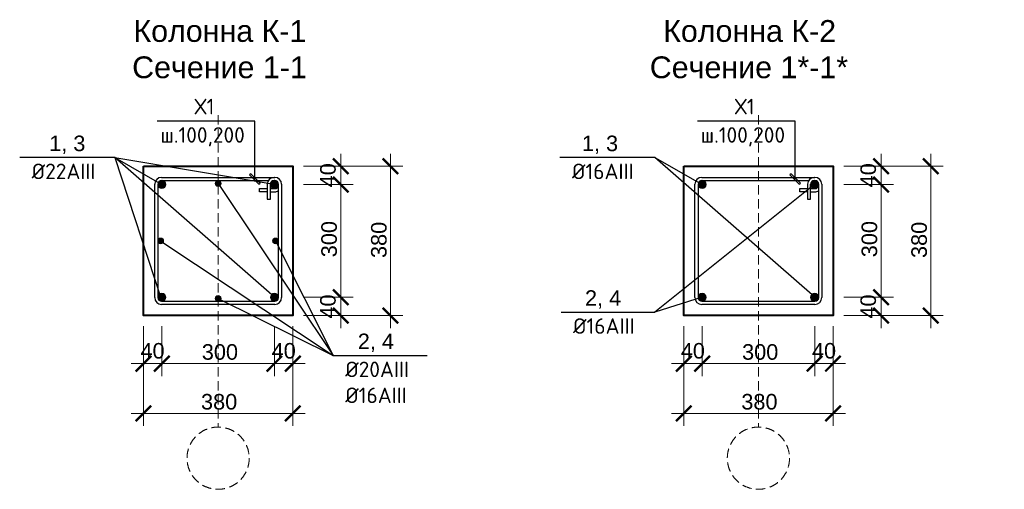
# Model space of a CAD drawing. Header units: millimetres. Extents: x 2063114 to 14983986, y -126020516 to 213791.
# Tile 529 of 656: x 2324423 to 2340257, y -449708 to -442162. Entities that reach past the tile are written whole.
import ezdxf

# ---------------------------------------------------------------- set-up
doc = ezdxf.new("R2010")
doc.units = ezdxf.units.MM
doc.linetypes.add('ACAD_ISO04W100', pattern=[30, 24, -3, 0, -3])
doc.linetypes.add('HIDDEN', pattern=[0.375, 0.25, -0.125])
doc.layers.add('2D-чертеж - Общий', color=7, linetype='Continuous')
doc.layers.add('оси', color=22, linetype='ACAD_ISO04W100', lineweight=13)
doc.layers.add('РАЗМЕР АР', color=150, linetype='Continuous', lineweight=20)
doc.styles.get("Standard").update_dxf_attribs({"font": 'arial.ttf'})

# ---------------------------------------------------------------- blocks, each defined once
blk = doc.blocks.new('_ArchTick')
at = {"color": 0, "linetype": 'ByBlock', "const_width": 0.15}
blk.add_lwpolyline([(-0.5, -0.5), (0.5, 0.5)], dxfattribs=at)

msp = doc.modelspace()

# ---------------------------------------------------------------- hatches: boundary and pattern name
at = {"lineweight": 15}
for color, points in [(3, [(2326774.17842, -444811.76443, 1), (2326644.17842, -444811.76443, 1)]), (1, [(2327567.37842, -444793.56443, -1), (2327660.97842, -444793.56443, -1)]), (3, [(2328454.17842, -444811.76443, -1), (2328584.17842, -444811.76443, -1)]), (3, [(2335462.31258, -444811.76443, 1), (2335332.31258, -444811.76443, 1)]), (3, [(2337142.31258, -444811.76443, -1), (2337272.31258, -444811.76443, -1)]), (1, [(2326644.17842, -445716.76436, -1), (2326737.77842, -445716.76436, -1)]), (1, [(2328490.57842, -445716.76436, -1), (2328584.17842, -445716.76436, -1)]), (3, [(2326774.17842, -446621.76443, -1), (2326644.17842, -446621.76443, -1)]), (1, [(2327567.37842, -446640.40852, -1), (2327660.97842, -446640.40852, -1)]), (3, [(2328454.17842, -446621.76443, 1), (2328584.17842, -446621.76443, 1)]), (3, [(2335462.31258, -446621.76443, -1), (2335332.31258, -446621.76443, -1)]), (3, [(2337142.31258, -446621.76443, 1), (2337272.31258, -446621.76443, 1)])]:
    msp.add_hatch(color=color, dxfattribs=at).paths.add_polyline_path(points)

# ---------------------------------------------------------------- linework, layer by layer
for p, q in [((2325951.25819, -444374.2605), (2326709.17842, -444811.76443)), ((2325951.25819, -444374.2605), (2326697.76183, -446647.00244)), ((2328519.17842, -446621.76443), (2325951.25819, -444374.2605)), ((2325951.25819, -444374.2605), (2328514.17842, -444806.76443)), ((2334639.39236, -444374.2605), (2335397.31258, -444811.76443)), ((2337207.31258, -446621.76443), (2334639.39236, -444374.2605)), ((2326594.17842, -446626.76443), (2326594.17842, -444806.76426)), ((2327614.17842, -444793.56443), (2329465.06785, -447555.80534)), ((2328634.17842, -444806.76426), (2328634.17842, -446626.76443)), ((2337212.31258, -444806.76443), (2334639.39236, -446859.59049)), ((2335282.31258, -446626.76443), (2335282.31258, -444806.76426)), ((2337322.31258, -444806.76426), (2337322.31258, -446626.76443)), ((2326694.37212, -445719.58131), (2329465.06785, -447555.80534)), ((2328537.37842, -445716.76436), (2329465.06785, -447555.80534)), ((2327614.17842, -446640.40852), (2329465.06785, -447555.80534)), ((2335397.31258, -446621.76443), (2334639.39236, -446859.59049)), ((2328524.17842, -446736.76443), (2326704.17842, -446736.76443)), ((2337212.31258, -446736.76443), (2335392.31258, -446736.76443)), ((2333128.94145, -446859.59049), (2334639.39236, -446859.59049)), ((2329465.06785, -447555.80534), (2330975.51876, -447555.80534))]:
    msp.add_line(p, q)
at = {"lineweight": 25}
for p, q in [((2328139.23142, -444636.1578), (2328118.01822, -444657.37101)), ((2328118.01822, -444657.37101), (2328268.01827, -444807.37105)), ((2328289.23147, -444786.15785), (2328139.23142, -444636.1578)), ((2336827.36559, -444636.1578), (2336806.15238, -444657.37101)), ((2336806.15238, -444657.37101), (2336956.15243, -444807.37105)), ((2336977.36563, -444786.15785), (2336827.36559, -444636.1578)), ((2328268.01827, -444807.37105), (2328289.23147, -444786.15785)), ((2336956.15243, -444807.37105), (2336977.36563, -444786.15785))]:
    msp.add_line(p, q, dxfattribs=at)
at = {"lineweight": 25, "extrusion": (0, 1, 0)}
for points, elevation in [([(-2328203.62485, 0), (-2326632.92612, 0)], -443792.72421), ([(-2336891.75901, 0), (-2335321.06028, 0)], -443792.72421), ([(-2325951.25819, 0), (-2324423.41728, 0)], -444374.2605), ([(-2334639.39236, 0), (-2333111.55145, 0)], -444374.2605)]:
    msp.add_lwpolyline(points, dxfattribs=dict(at, elevation=elevation))
at = {"lineweight": 25, "extrusion": (1, 0, 0)}
for elevation in [2328203.62485, 2336891.75901]:
    msp.add_lwpolyline([(-444721.76443, 0), (-443792.72421, 0)], dxfattribs=dict(at, elevation=elevation))
at = {"lineweight": 40, "ltscale": 100}
for points in [[(2326414.17842, -444516.76443), (2328814.17842, -444516.76443), (2328814.17842, -446916.76443), (2326414.17842, -446916.76443)], [(2335102.31258, -444516.76443), (2337502.31258, -444516.76443), (2337502.31258, -446916.76443), (2335102.31258, -446916.76443)]]:
    msp.add_lwpolyline(points, close=True, dxfattribs=at)
at = {"color": 3, "lineweight": 15}
for centre in [(2326709.17842, -444811.76443), (2328519.17842, -444811.76443), (2335397.31258, -444811.76443), (2337207.31258, -444811.76443), (2326709.17842, -446621.76443), (2328519.17842, -446621.76443), (2335397.31258, -446621.76443), (2337207.31258, -446621.76443)]:
    msp.add_circle(centre, 65, dxfattribs=at)
at = {"color": 1, "lineweight": 15}
for centre in [(2327614.17842, -444793.56443), (2326690.97842, -445716.76436), (2328537.37842, -445716.76436), (2327614.17842, -446640.40852)]:
    msp.add_circle(centre, 46.8, dxfattribs=at)
for centre, start, end in [((2326704.17842, -446626.76443), 180, 270), ((2328524.17842, -446626.76443), 270, 0), ((2335392.31258, -446626.76443), 180, 270), ((2337212.31258, -446626.76443), 270, 0)]:
    msp.add_arc(centre, 110, start, end)
at = {"layer": '2D-чертеж - Общий', "linetype": 'Continuous'}
for p, q in [((2326704.17825, -444696.76443), (2328524.17859, -444696.76443)), ((2326704.17842, -444746.76443), (2328421.98298, -444746.76443)), ((2326704.17842, -444746.76443), (2326714.17842, -444746.76443)), ((2328524.17842, -444746.76443), (2328514.17842, -444746.76443)), ((2335392.31241, -444696.76443), (2337212.31275, -444696.76443)), ((2335392.31258, -444746.76443), (2337110.11714, -444746.76443)), ((2335392.31258, -444746.76443), (2335402.31258, -444746.76443)), ((2337212.31258, -444746.76443), (2337202.31258, -444746.76443)), ((2326644.17842, -444806.7643), (2326644.17842, -446626.76443)), ((2328279.50711, -444926.76443), (2328279.50711, -444876.76443)), ((2328279.50711, -444876.76443), (2328404.17842, -444876.76443)), ((2328404.17842, -444806.76426), (2328404.17842, -445046.76443)), ((2328454.17842, -445046.76443), (2328454.17842, -444806.7643)), ((2328454.17842, -444876.76443), (2328524.17842, -444876.76443)), ((2328584.17842, -446626.76443), (2328584.17842, -444806.7643)), ((2335332.31258, -444806.7643), (2335332.31258, -446626.76443)), ((2336967.64127, -444926.76443), (2336967.64127, -444876.76443)), ((2336967.64127, -444876.76443), (2337092.31258, -444876.76443)), ((2337092.31258, -444806.76426), (2337092.31258, -445046.76443)), ((2337142.31258, -445046.76443), (2337142.31258, -444806.7643)), ((2337142.31258, -444876.76443), (2337212.31258, -444876.76443)), ((2337272.31258, -446626.76443), (2337272.31258, -444806.7643)), ((2328404.17842, -444926.76443), (2328279.50711, -444926.76443)), ((2328404.17842, -445046.76443), (2328454.17842, -445046.76443)), ((2328454.17842, -444926.76443), (2328524.17842, -444926.76443)), ((2337092.31258, -444926.76443), (2336967.64127, -444926.76443)), ((2337092.31258, -445046.76443), (2337142.31258, -445046.76443)), ((2337142.31258, -444926.76443), (2337212.31258, -444926.76443)), ((2326704.17842, -446686.76443), (2328524.17842, -446686.76443)), ((2335392.31258, -446686.76443), (2337212.31258, -446686.76443))]:
    msp.add_line(p, q, dxfattribs=at)
for centre, radius, start, end in [((2326704.17842, -444806.76443), 110, 90, 180), ((2326704.17842, -444806.76443), 60, 90, 180), ((2326704.17842, -444806.76443), 60, 90, 180), ((2326714.17842, -444806.76443), 60, 0, 90), ((2328514.17842, -444806.76443), 110, 90, 180), ((2328514.17842, -444806.76443), 60, 90, 180), ((2328524.17842, -444806.76443), 110, 0, 90), ((2328524.17842, -444806.76443), 60, 0, 90), ((2335392.31258, -444806.76443), 110, 90, 180), ((2335392.31258, -444806.76443), 60, 90, 180), ((2335392.31258, -444806.76443), 60, 90, 180), ((2335402.31258, -444806.76443), 60, 0, 90), ((2337202.31258, -444806.76443), 110, 90, 180), ((2337202.31258, -444806.76443), 60, 90, 180), ((2337212.31258, -444806.76443), 110, 0, 90), ((2337212.31258, -444806.76443), 60, 0, 90), ((2328524.17842, -444816.76443), 60, 270, 0), ((2328524.17842, -444816.76443), 110, 270, 303.055731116), ((2337212.31258, -444816.76443), 60, 270, 0), ((2337212.31258, -444816.76443), 110, 270, 303.055731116), ((2326704.17842, -446626.76443), 60, 180, 270), ((2328524.17842, -446626.76443), 60, 270, 0), ((2335392.31258, -446626.76443), 60, 180, 270), ((2337212.31258, -446626.76443), 60, 270, 0)]:
    msp.add_arc(centre, radius, start, end, dxfattribs=at)
at = {"layer": 'оси', "color": 1, "linetype": 'HIDDEN', "ltscale": 600}
for p, q in [((2327614.17842, -443697.23007), (2327614.17842, -448707.76083)), ((2336302.31258, -443697.23007), (2336302.31258, -448707.76083))]:
    msp.add_line(p, q, dxfattribs=at)
for centre in [(2327614.17842, -449207.76083), (2336302.31258, -449207.76083)]:
    msp.add_circle(centre, 500, dxfattribs=at)
at = {"layer": 'РАЗМЕР АР', "ltscale": 150}
for p, q in [((2329585.73161, -445011.76443), (2329585.73161, -444316.76443)), ((2330385.73161, -447116.76443), (2330385.73161, -444316.76443)), ((2338273.86577, -445011.76443), (2338273.86577, -444316.76443)), ((2339073.86577, -447116.76443), (2339073.86577, -444316.76443)), ((2328985.73161, -444516.76443), (2329785.73161, -444516.76443)), ((2329785.73161, -444516.76443), (2330585.73161, -444516.76443)), ((2337673.86577, -444516.76443), (2338473.86577, -444516.76443)), ((2338473.86577, -444516.76443), (2339273.86577, -444516.76443)), ((2329585.73161, -446821.76443), (2329585.73161, -444611.76443)), ((2338273.86577, -446821.76443), (2338273.86577, -444611.76443)), ((2328985.73161, -444811.76443), (2329785.73161, -444811.76443)), ((2328985.73161, -444811.76443), (2329785.73161, -444811.76443)), ((2337673.86577, -444811.76443), (2338473.86577, -444811.76443)), ((2337673.86577, -444811.76443), (2338473.86577, -444811.76443)), ((2329585.73161, -446421.76443), (2329585.73161, -447116.76443)), ((2338273.86577, -446421.76443), (2338273.86577, -447116.76443)), ((2328985.73161, -446621.76443), (2329785.73161, -446621.76443)), ((2328985.73161, -446621.76443), (2329785.73161, -446621.76443)), ((2337673.86577, -446621.76443), (2338473.86577, -446621.76443)), ((2337673.86577, -446621.76443), (2338473.86577, -446621.76443)), ((2328985.73161, -446916.76443), (2329785.73161, -446916.76443)), ((2329785.73161, -446916.76443), (2330585.73161, -446916.76443)), ((2337673.86577, -446916.76443), (2338473.86577, -446916.76443)), ((2338473.86577, -446916.76443), (2339273.86577, -446916.76443)), ((2326414.17842, -447088.31761), (2326414.17842, -447888.31761)), ((2326709.17842, -447088.31761), (2326709.17842, -447888.31761)), ((2326709.17842, -447088.31761), (2326709.17842, -447888.31761)), ((2328519.17842, -447088.31761), (2328519.17842, -447888.31761)), ((2328519.17842, -447088.31761), (2328519.17842, -447888.31761)), ((2328814.17842, -447088.31761), (2328814.17842, -447888.31761)), ((2335102.31258, -447088.31761), (2335102.31258, -447888.31761)), ((2335397.31258, -447088.31761), (2335397.31258, -447888.31761)), ((2335397.31258, -447088.31761), (2335397.31258, -447888.31761)), ((2337207.31258, -447088.31761), (2337207.31258, -447888.31761)), ((2337207.31258, -447088.31761), (2337207.31258, -447888.31761)), ((2337502.31258, -447088.31761), (2337502.31258, -447888.31761)), ((2326909.17842, -447688.31761), (2326214.17842, -447688.31761)), ((2326509.17842, -447688.31761), (2328719.17842, -447688.31761)), ((2328319.17842, -447688.31761), (2329014.17842, -447688.31761)), ((2335597.31258, -447688.31761), (2334902.31258, -447688.31761)), ((2335197.31258, -447688.31761), (2337407.31258, -447688.31761)), ((2337007.31258, -447688.31761), (2337702.31258, -447688.31761)), ((2326414.17842, -447888.31761), (2326414.17842, -448688.31761)), ((2328814.17842, -447888.31761), (2328814.17842, -448688.31761)), ((2335102.31258, -447888.31761), (2335102.31258, -448688.31761)), ((2337502.31258, -447888.31761), (2337502.31258, -448688.31761)), ((2326214.17842, -448488.31761), (2329014.17842, -448488.31761)), ((2334902.31258, -448488.31761), (2337702.31258, -448488.31761))]:
    msp.add_line(p, q, dxfattribs=at)

# ---------------------------------------------------------------- block references
at = {"layer": 'РАЗМЕР АР', "ltscale": 150, "xscale": 250, "yscale": 250, "zscale": 250}
for p, rotation in [((2329585.73161, -444516.76443), 90), ((2330385.73161, -444516.76443), 90), ((2338273.86577, -444516.76443), 90), ((2339073.86577, -444516.76443), 90), ((2329585.73161, -444811.76443), 270), ((2329585.73161, -444811.76443), 90), ((2338273.86577, -444811.76443), 270), ((2338273.86577, -444811.76443), 90), ((2329585.73161, -446621.76443), 90), ((2329585.73161, -446621.76443), 270), ((2338273.86577, -446621.76443), 90), ((2338273.86577, -446621.76443), 270), ((2329585.73161, -446916.76443), 270), ((2330385.73161, -446916.76443), 270), ((2338273.86577, -446916.76443), 270), ((2339073.86577, -446916.76443), 270), ((2326414.17842, -447688.31761), 180), ((2326709.17842, -447688.31761), 180), ((2328519.17842, -447688.31761), 180), ((2335102.31258, -447688.31761), 180), ((2335397.31258, -447688.31761), 180), ((2337207.31258, -447688.31761), 180), ((2326414.17842, -448488.31761), 180), ((2335102.31258, -448488.31761), 180)]:
    msp.add_blockref('_ArchTick', p, dxfattribs=dict(at, rotation=rotation))
for p in [(2326709.17842, -447688.31761), (2328519.17842, -447688.31761), (2328814.17842, -447688.31761), (2335397.31258, -447688.31761), (2337207.31258, -447688.31761), (2337502.31258, -447688.31761), (2328814.17842, -448488.31761), (2337502.31258, -448488.31761)]:
    msp.add_blockref('_ArchTick', p, dxfattribs=at)

# ---------------------------------------------------------------- texts
at = {"color": 0, "char_height": 350, "width": 3550.2423095, "attachment_point": 1}
for s, insert in [('\\pi448.53521;Колонна К-1\\P\\pi427.52566;Сечение 1-1', (2325804.00066, -442168.24587)), ('\\pi416.54339;Колонна К-2\\P\\pi200.95676;Сечение 1*-1*', (2334354.40418, -442168.24587))]:
    msp.add_mtext(s, dxfattribs=dict(at, insert=insert))
at = {"lineweight": 25, "char_height": 250, "attachment_point": 1}
for s, insert, width in [('{\\fISOCPEUR|b0|i0|c204|p34;Х1}', (2327234.99233, -443432.76361), 525.1893939), ('{\\fISOCPEUR|b0|i0|c204|p34;Х1}', (2335923.12649, -443432.76361), 525.1893939), ('{\\fISOCPEUR|b0|i0|c204|p34;ш.100,200}', (2326686.48595, -443888.97572), 1571.2121212), ('{\\fISOCPEUR|b0|i0|c204|p34;ш.100,200}', (2335374.62012, -443888.97572), 1571.2121212), ('1, 3', (2324897.11442, -444024.2605), 591.712346), ('1, 3', (2333463.82258, -444024.2605), 559.0864403), ('{\\fISOCPEUR|b0|i0|c204|p34;%%C22AIII}', (2324616.5991, -444474.2605), 1339.9621212), ('{\\fISOCPEUR|b0|i0|c204|p34;%%C\\fISOCPEUR|b0|i0|c0|p34;16\\fISOCPEUR|b0|i0|c204|p34;AIII}', (2333304.73327, -444474.2605), 1339.9621212), ('2, 4', (2333513.51762, -446509.59049), 670.9407694), ('{\\fISOCPEUR|b0|i0|c204|p34;%%C\\fISOCPEUR|b0|i0|c0|p34;16\\fISOCPEUR|b0|i0|c204|p34;AIII}', (2333322.12327, -446959.59049), 1339.9621212), ('2, 4', (2329860.20281, -447205.80534), 874.5493068), ('{\\fISOCPEUR|b0|i0|c204|p34;%%C20AIII\\fISOCPEUR|b0|i0|c0|p34;\\P\\fISOCPEUR|b0|i0|c204|p34;%%C\\fISOCPEUR|b0|i0|c0|p34;16\\fISOCPEUR|b0|i0|c204|p34;AIII}', (2329658.24967, -447655.80534), 1339.9621212)]:
    msp.add_mtext(s, dxfattribs=dict(at, insert=insert, width=width))
at = {"layer": 'РАЗМЕР АР', "ltscale": 150}
for s, p in [('300', (2329523.23161, -445979.26443)), ('380', (2330323.23161, -445991.76443)), ('300', (2338211.36577, -445979.26443)), ('380', (2339011.36577, -445991.76443))]:
    msp.add_text(s, height=250, rotation=90, dxfattribs=at).set_placement(p)
for s, p in [('300', (2327351.67842, -447625.81761)), ('300', (2336039.81258, -447625.81761)), ('380', (2327339.17842, -448425.81761)), ('380', (2336027.31258, -448425.81761))]:
    msp.add_text(s, height=250, dxfattribs=at).set_placement(p)
at = {"layer": 'РАЗМЕР АР', "ltscale": 150, "char_height": 250, "attachment_point": 5, "rotation": 90}
for insert in [(2329381.31478, -444662.09923), (2338069.44894, -444662.09923), (2329381.31478, -446771.42962), (2338069.44894, -446771.42962)]:
    msp.add_mtext('\\A1;40', dxfattribs=dict(at, insert=insert))
at = {"layer": 'РАЗМЕР АР', "ltscale": 150, "char_height": 250, "attachment_point": 5}
for insert in [(2326559.51323, -447483.90078), (2328668.84361, -447483.90078), (2335247.64739, -447483.90078), (2337356.97778, -447483.90078)]:
    msp.add_mtext('\\A1;40', dxfattribs=dict(at, insert=insert))

doc.saveas('drawing.dxf')
